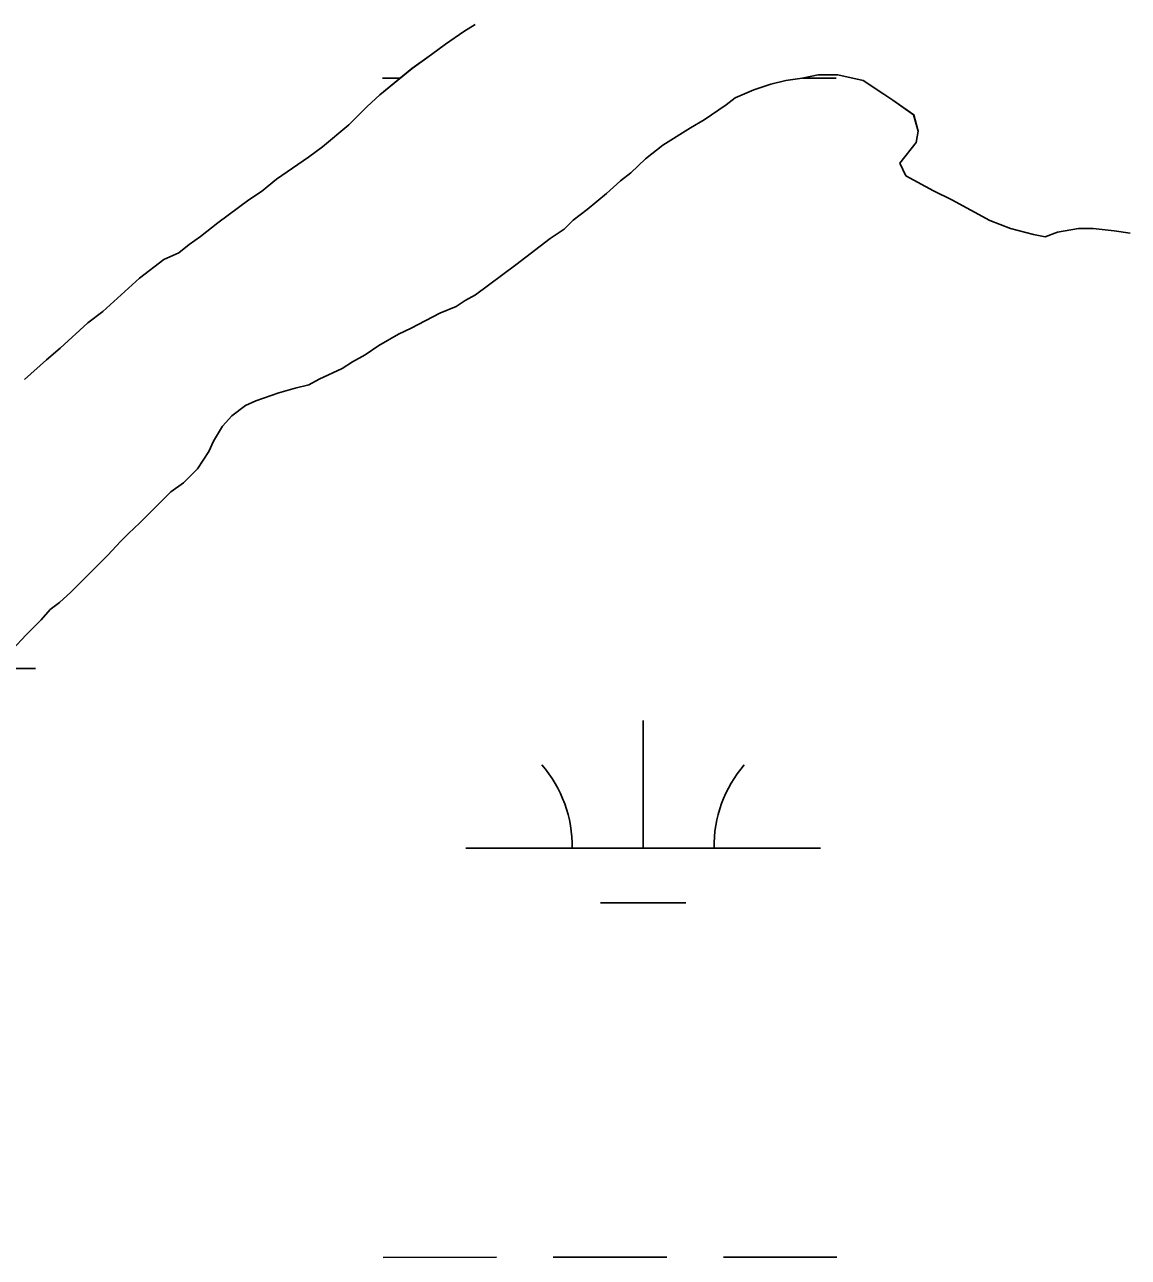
# Model space of a CAD drawing. Extents: x 3279314 to 3317160, y 734079 to 759431.
# Drawn here: x 3314119.1 to 3314430.3, y 741225.4 to 741573.2 of the extents above; entities that cross this region are included whole.
import ezdxf

# ---------------------------------------------------------------- set-up
doc = ezdxf.new("R2010")
doc.units = 0
for name, color, linetype in [('V-SITE-VEGE', 7, 'Continuous'), ('V-TOPO-SHOR', 7, 'Continuous'), ('V-WETL-SWMP', 7, 'Continuous')]:
    doc.layers.add(name, color=color, linetype=linetype)

msp = doc.modelspace()

# ---------------------------------------------------------------- linework, layer by layer
at = {"layer": 'V-SITE-VEGE'}
for p, q in [((3314242.9, 741571.28), (3314246.14, 741573.23)), ((3314237.72, 741567.71), (3314242.9, 741571.28)), ((3314228.31, 741560.88), (3314233.82, 741564.78)), ((3314233.82, 741564.78), (3314237.72, 741567.71)), ((3314219.24, 741553.41), (3314228.31, 741560.88)), ((3314338.31, 741558.1), (3314333.77, 741557.45)), ((3314342.85, 741559.08), (3314338.31, 741558.1)), ((3314348.37, 741559.09), (3314342.85, 741559.08)), ((3314355.51, 741557.47), (3314348.37, 741559.09)), ((3314324.69, 741554.84), (3314319.5, 741552.56)), ((3314329.55, 741556.47), (3314324.69, 741554.84)), ((3314333.77, 741557.45), (3314329.55, 741556.47)), ((3314361.35, 741553.59), (3314355.51, 741557.47)), ((3314215.68, 741550.16), (3314219.24, 741553.41)), ((3314319.5, 741552.56), (3314316.91, 741550.61)), ((3314363.95, 741551.97), (3314361.35, 741553.59)), ((3314369.79, 741547.76), (3314363.95, 741551.97)), ((3314210.49, 741544.96), (3314215.68, 741550.16)), ((3314316.91, 741550.61), (3314310.75, 741546.39)), ((3314371.1, 741543.22), (3314369.79, 741547.76)), ((3314203.04, 741538.78), (3314210.49, 741544.96)), ((3314306.86, 741544.11), (3314299.08, 741539.23)), ((3314310.75, 741546.39), (3314306.86, 741544.11)), ((3314370.46, 741539.97), (3314371.1, 741543.22)), ((3314199.15, 741535.86), (3314203.04, 741538.78)), ((3314299.08, 741539.23), (3314294.21, 741535.33)), ((3314365.92, 741534.12), (3314370.46, 741539.97)), ((3314190.07, 741529.68), (3314199.15, 741535.86)), ((3314294.21, 741535.33), (3314290, 741531.43)), ((3314367.55, 741530.56), (3314365.92, 741534.12)), ((3314290, 741531.43), (3314287.08, 741529.16)), ((3314375.34, 741526.35), (3314367.55, 741530.56)), ((3314185.86, 741526.11), (3314190.07, 741529.68)), ((3314287.08, 741529.16), (3314283.19, 741525.58)), ((3314173.54, 741517.33), (3314182.29, 741523.83)), ((3314182.29, 741523.83), (3314185.86, 741526.11)), ((3314283.19, 741525.58), (3314277.68, 741521.03)), ((3314380.53, 741523.76), (3314375.34, 741526.35)), ((3314391.25, 741517.93), (3314380.53, 741523.76)), ((3314277.68, 741521.03), (3314273.79, 741518.11)), ((3314168.67, 741513.43), (3314173.54, 741517.33)), ((3314273.79, 741518.11), (3314271.2, 741515.51)), ((3314397.09, 741515.67), (3314391.25, 741517.93)), ((3314165.43, 741511.16), (3314168.67, 741513.43)), ((3314267.31, 741512.91), (3314257.59, 741505.44)), ((3314271.2, 741515.51), (3314267.31, 741512.91)), ((3314403.58, 741514.06), (3314397.09, 741515.67)), ((3314406.83, 741513.41), (3314403.58, 741514.06)), ((3314410.4, 741514.71), (3314406.83, 741513.41)), ((3314416.24, 741515.7), (3314410.4, 741514.71)), ((3314420.45, 741515.7), (3314416.24, 741515.7)), ((3314426.29, 741515.06), (3314420.45, 741515.7)), ((3314430.84, 741514.42), (3314426.29, 741515.06)), ((3314162.52, 741508.88), (3314165.43, 741511.16)), ((3314151.49, 741501.73), (3314158.3, 741506.93)), ((3314158.3, 741506.93), (3314162.52, 741508.88)), ((3314257.59, 741505.44), (3314246.24, 741496.98)), ((3314141.12, 741492.31), (3314151.49, 741501.73)), ((3314243.32, 741495.36), (3314240.73, 741493.73)), ((3314246.24, 741496.98), (3314243.32, 741495.36)), ((3314136.91, 741489.06), (3314141.12, 741492.31)), ((3314236.19, 741491.78), (3314228.08, 741487.55)), ((3314240.73, 741493.73), (3314236.19, 741491.78)), ((3314129.13, 741481.91), (3314136.91, 741489.06)), ((3314224.52, 741485.93), (3314219, 741482.67)), ((3314228.08, 741487.55), (3314224.52, 741485.93)), ((3314125.24, 741478.66), (3314129.13, 741481.91)), ((3314219, 741482.67), (3314215.12, 741480.07)), ((3314119.08, 741473.14), (3314125.24, 741478.66)), ((3314211.55, 741478.12), (3314208.63, 741476.17)), ((3314215.12, 741480.07), (3314211.55, 741478.12)), ((3314208.63, 741476.17), (3314202.15, 741473.24)), ((3314199.23, 741471.62), (3314195.33, 741470.64)), ((3314202.15, 741473.24), (3314199.23, 741471.62)), ((3314190.79, 741469.34), (3314184.31, 741467.05)), ((3314195.33, 741470.64), (3314190.79, 741469.34)), ((3314181.39, 741465.75), (3314177.5, 741462.83)), ((3314184.31, 741467.05), (3314181.39, 741465.75)), ((3314177.5, 741462.83), (3314174.91, 741459.9)), ((3314174.91, 741459.9), (3314172.31, 741455.68)), ((3314172.31, 741455.68), (3314171.02, 741452.76)), ((3314171.02, 741452.76), (3314167.79, 741447.89)), ((3314167.79, 741447.89), (3314163.9, 741443.99)), ((3314163.9, 741443.99), (3314160.33, 741441.39)), ((3314160.33, 741441.39), (3314151.58, 741432.62)), ((3314151.58, 741432.62), (3314148.34, 741429.7)), ((3314148.34, 741429.7), (3314146.07, 741427.42)), ((3314146.07, 741427.42), (3314142.51, 741423.52)), ((3314142.51, 741423.52), (3314132.14, 741413.13)), ((3314132.14, 741413.13), (3314128.9, 741410.2)), ((3314126.3, 741408.25), (3314123.71, 741405.33)), ((3314128.9, 741410.2), (3314126.3, 741408.25)), ((3314123.71, 741405.33), (3314119.5, 741401.11)), ((3314119.5, 741401.11), (3314115.61, 741396.88))]:
    msp.add_line(p, q, dxfattribs=at)
at = {"layer": 'V-TOPO-SHOR'}
for p, q in [((3314242.9, 741571.28), (3314246.14, 741573.23)), ((3314237.72, 741567.71), (3314242.9, 741571.28)), ((3314228.31, 741560.88), (3314233.82, 741564.78)), ((3314233.82, 741564.78), (3314237.72, 741567.71)), ((3314219.24, 741553.41), (3314228.31, 741560.88)), ((3314338.31, 741558.1), (3314333.77, 741557.45)), ((3314342.85, 741559.08), (3314338.31, 741558.1)), ((3314348.37, 741559.09), (3314342.85, 741559.08)), ((3314355.51, 741557.47), (3314348.37, 741559.09)), ((3314324.69, 741554.84), (3314319.5, 741552.56)), ((3314329.55, 741556.47), (3314324.69, 741554.84)), ((3314333.77, 741557.45), (3314329.55, 741556.47)), ((3314361.35, 741553.59), (3314355.51, 741557.47)), ((3314215.68, 741550.16), (3314219.24, 741553.41)), ((3314319.5, 741552.56), (3314316.91, 741550.61)), ((3314363.95, 741551.97), (3314361.35, 741553.59)), ((3314369.79, 741547.76), (3314363.95, 741551.97)), ((3314210.49, 741544.96), (3314215.68, 741550.16)), ((3314316.91, 741550.61), (3314310.75, 741546.39)), ((3314371.1, 741543.22), (3314369.79, 741547.76)), ((3314203.04, 741538.78), (3314210.49, 741544.96)), ((3314306.86, 741544.11), (3314299.08, 741539.23)), ((3314310.75, 741546.39), (3314306.86, 741544.11)), ((3314370.46, 741539.97), (3314371.1, 741543.22)), ((3314199.15, 741535.86), (3314203.04, 741538.78)), ((3314299.08, 741539.23), (3314294.21, 741535.33)), ((3314365.92, 741534.12), (3314370.46, 741539.97)), ((3314190.07, 741529.68), (3314199.15, 741535.86)), ((3314294.21, 741535.33), (3314290, 741531.43)), ((3314367.55, 741530.56), (3314365.92, 741534.12)), ((3314290, 741531.43), (3314287.08, 741529.16)), ((3314375.34, 741526.35), (3314367.55, 741530.56)), ((3314185.86, 741526.11), (3314190.07, 741529.68)), ((3314287.08, 741529.16), (3314283.19, 741525.58)), ((3314173.54, 741517.33), (3314182.29, 741523.83)), ((3314182.29, 741523.83), (3314185.86, 741526.11)), ((3314283.19, 741525.58), (3314277.68, 741521.03)), ((3314380.53, 741523.76), (3314375.34, 741526.35)), ((3314391.25, 741517.93), (3314380.53, 741523.76)), ((3314277.68, 741521.03), (3314273.79, 741518.11)), ((3314168.67, 741513.43), (3314173.54, 741517.33)), ((3314273.79, 741518.11), (3314271.2, 741515.51)), ((3314397.09, 741515.67), (3314391.25, 741517.93)), ((3314165.43, 741511.16), (3314168.67, 741513.43)), ((3314267.31, 741512.91), (3314257.59, 741505.44)), ((3314271.2, 741515.51), (3314267.31, 741512.91)), ((3314403.58, 741514.06), (3314397.09, 741515.67)), ((3314406.83, 741513.41), (3314403.58, 741514.06)), ((3314410.4, 741514.71), (3314406.83, 741513.41)), ((3314416.24, 741515.7), (3314410.4, 741514.71)), ((3314420.45, 741515.7), (3314416.24, 741515.7)), ((3314426.29, 741515.06), (3314420.45, 741515.7)), ((3314430.84, 741514.42), (3314426.29, 741515.06)), ((3314162.52, 741508.88), (3314165.43, 741511.16)), ((3314151.49, 741501.73), (3314158.3, 741506.93)), ((3314158.3, 741506.93), (3314162.52, 741508.88)), ((3314257.59, 741505.44), (3314246.24, 741496.98)), ((3314141.12, 741492.31), (3314151.49, 741501.73)), ((3314243.32, 741495.36), (3314240.73, 741493.73)), ((3314246.24, 741496.98), (3314243.32, 741495.36)), ((3314136.91, 741489.06), (3314141.12, 741492.31)), ((3314236.19, 741491.78), (3314228.08, 741487.55)), ((3314240.73, 741493.73), (3314236.19, 741491.78)), ((3314129.13, 741481.91), (3314136.91, 741489.06)), ((3314224.52, 741485.93), (3314219, 741482.67)), ((3314228.08, 741487.55), (3314224.52, 741485.93)), ((3314125.24, 741478.66), (3314129.13, 741481.91)), ((3314219, 741482.67), (3314215.12, 741480.07)), ((3314119.08, 741473.14), (3314125.24, 741478.66)), ((3314211.55, 741478.12), (3314208.63, 741476.17)), ((3314215.12, 741480.07), (3314211.55, 741478.12)), ((3314208.63, 741476.17), (3314202.15, 741473.24)), ((3314199.23, 741471.62), (3314195.33, 741470.64)), ((3314202.15, 741473.24), (3314199.23, 741471.62)), ((3314190.79, 741469.34), (3314184.31, 741467.05)), ((3314195.33, 741470.64), (3314190.79, 741469.34)), ((3314181.39, 741465.75), (3314177.5, 741462.83)), ((3314184.31, 741467.05), (3314181.39, 741465.75)), ((3314177.5, 741462.83), (3314174.91, 741459.9)), ((3314174.91, 741459.9), (3314172.31, 741455.68)), ((3314172.31, 741455.68), (3314171.02, 741452.76)), ((3314171.02, 741452.76), (3314167.79, 741447.89)), ((3314167.79, 741447.89), (3314163.9, 741443.99)), ((3314163.9, 741443.99), (3314160.33, 741441.39)), ((3314160.33, 741441.39), (3314151.58, 741432.62)), ((3314151.58, 741432.62), (3314148.34, 741429.7)), ((3314148.34, 741429.7), (3314146.07, 741427.42)), ((3314146.07, 741427.42), (3314142.51, 741423.52)), ((3314142.51, 741423.52), (3314132.14, 741413.13)), ((3314132.14, 741413.13), (3314128.9, 741410.2)), ((3314126.3, 741408.25), (3314123.71, 741405.33)), ((3314128.9, 741410.2), (3314126.3, 741408.25)), ((3314123.71, 741405.33), (3314119.5, 741401.11)), ((3314119.5, 741401.11), (3314115.61, 741396.88))]:
    msp.add_line(p, q, dxfattribs=at)
at = {"layer": 'V-WETL-SWMP'}
for p, q in [((3314242.9, 741571.28), (3314246.15, 741573.23)), ((3314242.9, 741571.28), (3314246.15, 741573.23)), ((3314237.72, 741567.71), (3314242.9, 741571.28)), ((3314237.72, 741567.71), (3314242.9, 741571.28)), ((3314228.32, 741560.88), (3314233.83, 741564.78)), ((3314228.32, 741560.88), (3314233.83, 741564.78)), ((3314233.83, 741564.78), (3314237.72, 741567.71)), ((3314233.83, 741564.78), (3314237.72, 741567.71)), ((3314219.24, 741553.41), (3314228.32, 741560.88)), ((3314219.24, 741553.41), (3314228.32, 741560.88)), ((3314219.98, 741558.09), (3314224.94, 741558.1)), ((3314338.31, 741558.1), (3314333.77, 741557.44)), ((3314338.31, 741558.1), (3314333.77, 741557.44)), ((3314342.85, 741559.08), (3314338.31, 741558.1)), ((3314342.85, 741559.08), (3314338.31, 741558.1)), ((3314338.56, 741558.15), (3314347.98, 741558.16)), ((3314348.37, 741559.09), (3314342.85, 741559.08)), ((3314348.37, 741559.09), (3314342.85, 741559.08)), ((3314355.51, 741557.47), (3314348.37, 741559.09)), ((3314355.51, 741557.47), (3314348.37, 741559.09)), ((3314324.69, 741554.84), (3314319.5, 741552.56)), ((3314324.69, 741554.84), (3314319.5, 741552.56)), ((3314329.55, 741556.47), (3314324.69, 741554.84)), ((3314329.55, 741556.47), (3314324.69, 741554.84)), ((3314333.77, 741557.44), (3314329.55, 741556.47)), ((3314333.77, 741557.44), (3314329.55, 741556.47)), ((3314361.35, 741553.59), (3314355.51, 741557.47)), ((3314361.35, 741553.59), (3314355.51, 741557.47)), ((3314215.68, 741550.16), (3314219.24, 741553.41)), ((3314215.68, 741550.16), (3314219.24, 741553.41)), ((3314319.5, 741552.56), (3314316.91, 741550.61)), ((3314319.5, 741552.56), (3314316.91, 741550.61)), ((3314363.95, 741551.97), (3314361.35, 741553.59)), ((3314363.95, 741551.97), (3314361.35, 741553.59)), ((3314369.8, 741547.76), (3314363.95, 741551.97)), ((3314369.8, 741547.76), (3314363.95, 741551.97)), ((3314210.49, 741544.96), (3314215.68, 741550.16)), ((3314210.49, 741544.96), (3314215.68, 741550.16)), ((3314316.91, 741550.61), (3314310.75, 741546.38)), ((3314316.91, 741550.61), (3314310.75, 741546.38)), ((3314371.1, 741543.22), (3314369.8, 741547.76)), ((3314371.1, 741543.22), (3314369.8, 741547.76)), ((3314203.04, 741538.78), (3314210.49, 741544.96)), ((3314203.04, 741538.78), (3314210.49, 741544.96)), ((3314306.86, 741544.11), (3314299.08, 741539.23)), ((3314306.86, 741544.11), (3314299.08, 741539.23)), ((3314310.75, 741546.38), (3314306.86, 741544.11)), ((3314310.75, 741546.38), (3314306.86, 741544.11)), ((3314370.46, 741539.97), (3314371.1, 741543.22)), ((3314370.46, 741539.97), (3314371.1, 741543.22)), ((3314199.15, 741535.86), (3314203.04, 741538.78)), ((3314199.15, 741535.86), (3314203.04, 741538.78)), ((3314299.08, 741539.23), (3314294.21, 741535.33)), ((3314299.08, 741539.23), (3314294.21, 741535.33)), ((3314365.92, 741534.12), (3314370.46, 741539.97)), ((3314365.92, 741534.12), (3314370.46, 741539.97)), ((3314190.07, 741529.68), (3314199.15, 741535.86)), ((3314190.07, 741529.68), (3314199.15, 741535.86)), ((3314294.21, 741535.33), (3314290, 741531.43)), ((3314294.21, 741535.33), (3314290, 741531.43)), ((3314367.55, 741530.56), (3314365.92, 741534.12)), ((3314367.55, 741530.56), (3314365.92, 741534.12)), ((3314290, 741531.43), (3314287.08, 741529.16)), ((3314290, 741531.43), (3314287.08, 741529.16)), ((3314375.34, 741526.35), (3314367.55, 741530.56)), ((3314375.34, 741526.35), (3314367.55, 741530.56)), ((3314185.86, 741526.11), (3314190.07, 741529.68)), ((3314185.86, 741526.11), (3314190.07, 741529.68)), ((3314287.08, 741529.16), (3314283.2, 741525.58)), ((3314287.08, 741529.16), (3314283.2, 741525.58)), ((3314173.54, 741517.33), (3314182.29, 741523.83)), ((3314173.54, 741517.33), (3314182.29, 741523.83)), ((3314182.29, 741523.83), (3314185.86, 741526.11)), ((3314182.29, 741523.83), (3314185.86, 741526.11)), ((3314283.2, 741525.58), (3314277.68, 741521.03)), ((3314283.2, 741525.58), (3314277.68, 741521.03)), ((3314380.53, 741523.76), (3314375.34, 741526.35)), ((3314380.53, 741523.76), (3314375.34, 741526.35)), ((3314391.25, 741517.93), (3314380.53, 741523.76)), ((3314391.25, 741517.93), (3314380.53, 741523.76)), ((3314277.68, 741521.03), (3314273.8, 741518.11)), ((3314277.68, 741521.03), (3314273.8, 741518.11)), ((3314168.68, 741513.43), (3314173.54, 741517.33)), ((3314168.68, 741513.43), (3314173.54, 741517.33)), ((3314273.8, 741518.11), (3314271.2, 741515.51)), ((3314273.8, 741518.11), (3314271.2, 741515.51)), ((3314397.09, 741515.67), (3314391.25, 741517.93)), ((3314397.09, 741515.67), (3314391.25, 741517.93)), ((3314165.43, 741511.16), (3314168.68, 741513.43)), ((3314165.43, 741511.16), (3314168.68, 741513.43)), ((3314267.31, 741512.91), (3314257.59, 741505.43)), ((3314267.31, 741512.91), (3314257.59, 741505.43)), ((3314271.2, 741515.51), (3314267.31, 741512.91)), ((3314271.2, 741515.51), (3314267.31, 741512.91)), ((3314403.58, 741514.06), (3314397.09, 741515.67)), ((3314403.58, 741514.06), (3314397.09, 741515.67)), ((3314406.83, 741513.41), (3314403.58, 741514.06)), ((3314406.83, 741513.41), (3314403.58, 741514.06)), ((3314410.4, 741514.71), (3314406.83, 741513.41)), ((3314410.4, 741514.71), (3314406.83, 741513.41)), ((3314416.24, 741515.69), (3314410.4, 741514.71)), ((3314416.24, 741515.69), (3314410.4, 741514.71)), ((3314420.45, 741515.7), (3314416.24, 741515.69)), ((3314420.45, 741515.7), (3314416.24, 741515.69)), ((3314426.29, 741515.06), (3314420.45, 741515.7)), ((3314426.29, 741515.06), (3314420.45, 741515.7)), ((3314430.84, 741514.42), (3314426.29, 741515.06)), ((3314430.84, 741514.42), (3314426.29, 741515.06)), ((3314162.52, 741508.88), (3314165.43, 741511.16)), ((3314162.52, 741508.88), (3314165.43, 741511.16)), ((3314151.49, 741501.73), (3314158.3, 741506.93)), ((3314151.49, 741501.73), (3314158.3, 741506.93)), ((3314158.3, 741506.93), (3314162.52, 741508.88)), ((3314158.3, 741506.93), (3314162.52, 741508.88)), ((3314257.59, 741505.43), (3314246.24, 741496.98)), ((3314257.59, 741505.43), (3314246.24, 741496.98)), ((3314141.12, 741492.31), (3314151.49, 741501.73)), ((3314141.12, 741492.31), (3314151.49, 741501.73)), ((3314243.32, 741495.36), (3314240.73, 741493.73)), ((3314243.32, 741495.36), (3314240.73, 741493.73)), ((3314246.24, 741496.98), (3314243.32, 741495.36)), ((3314246.24, 741496.98), (3314243.32, 741495.36)), ((3314136.91, 741489.06), (3314141.12, 741492.31)), ((3314136.91, 741489.06), (3314141.12, 741492.31)), ((3314236.19, 741491.78), (3314228.09, 741487.55)), ((3314236.19, 741491.78), (3314228.09, 741487.55)), ((3314240.73, 741493.73), (3314236.19, 741491.78)), ((3314240.73, 741493.73), (3314236.19, 741491.78)), ((3314129.13, 741481.91), (3314136.91, 741489.06)), ((3314129.13, 741481.91), (3314136.91, 741489.06)), ((3314224.52, 741485.92), (3314219.01, 741482.67)), ((3314224.52, 741485.92), (3314219.01, 741482.67)), ((3314228.09, 741487.55), (3314224.52, 741485.92)), ((3314228.09, 741487.55), (3314224.52, 741485.92)), ((3314125.24, 741478.66), (3314129.13, 741481.91)), ((3314125.24, 741478.66), (3314129.13, 741481.91)), ((3314219.01, 741482.67), (3314215.12, 741480.07)), ((3314219.01, 741482.67), (3314215.12, 741480.07)), ((3314119.08, 741473.14), (3314125.24, 741478.66)), ((3314119.08, 741473.14), (3314125.24, 741478.66)), ((3314211.55, 741478.12), (3314208.63, 741476.17)), ((3314211.55, 741478.12), (3314208.63, 741476.17)), ((3314215.12, 741480.07), (3314211.55, 741478.12)), ((3314215.12, 741480.07), (3314211.55, 741478.12)), ((3314208.63, 741476.17), (3314202.15, 741473.24)), ((3314208.63, 741476.17), (3314202.15, 741473.24)), ((3314199.23, 741471.62), (3314195.34, 741470.64)), ((3314199.23, 741471.62), (3314195.34, 741470.64)), ((3314202.15, 741473.24), (3314199.23, 741471.62)), ((3314202.15, 741473.24), (3314199.23, 741471.62)), ((3314190.8, 741469.33), (3314184.31, 741467.05)), ((3314190.8, 741469.33), (3314184.31, 741467.05)), ((3314195.34, 741470.64), (3314190.8, 741469.33)), ((3314195.34, 741470.64), (3314190.8, 741469.33)), ((3314181.39, 741465.75), (3314177.5, 741462.83)), ((3314181.39, 741465.75), (3314177.5, 741462.83)), ((3314184.31, 741467.05), (3314181.39, 741465.75)), ((3314184.31, 741467.05), (3314181.39, 741465.75)), ((3314177.5, 741462.83), (3314174.91, 741459.9)), ((3314177.5, 741462.83), (3314174.91, 741459.9)), ((3314174.91, 741459.9), (3314172.32, 741455.68)), ((3314174.91, 741459.9), (3314172.32, 741455.68)), ((3314172.32, 741455.68), (3314171.02, 741452.76)), ((3314172.32, 741455.68), (3314171.02, 741452.76)), ((3314171.02, 741452.76), (3314167.79, 741447.89)), ((3314171.02, 741452.76), (3314167.79, 741447.89)), ((3314167.79, 741447.89), (3314163.9, 741443.99)), ((3314167.79, 741447.89), (3314163.9, 741443.99)), ((3314163.9, 741443.99), (3314160.33, 741441.39)), ((3314163.9, 741443.99), (3314160.33, 741441.39)), ((3314160.33, 741441.39), (3314151.58, 741432.62)), ((3314160.33, 741441.39), (3314151.58, 741432.62)), ((3314151.58, 741432.62), (3314148.34, 741429.7)), ((3314151.58, 741432.62), (3314148.34, 741429.7)), ((3314148.34, 741429.7), (3314146.07, 741427.42)), ((3314148.34, 741429.7), (3314146.07, 741427.42)), ((3314146.07, 741427.42), (3314142.51, 741423.52)), ((3314146.07, 741427.42), (3314142.51, 741423.52)), ((3314142.51, 741423.52), (3314132.14, 741413.13)), ((3314142.51, 741423.52), (3314132.14, 741413.13)), ((3314132.14, 741413.13), (3314128.9, 741410.2)), ((3314132.14, 741413.13), (3314128.9, 741410.2)), ((3314126.31, 741408.25), (3314123.71, 741405.33)), ((3314126.31, 741408.25), (3314123.71, 741405.33)), ((3314128.9, 741410.2), (3314126.31, 741408.25)), ((3314128.9, 741410.2), (3314126.31, 741408.25)), ((3314123.71, 741405.33), (3314119.5, 741401.11)), ((3314123.71, 741405.33), (3314119.5, 741401.11)), ((3314119.5, 741401.11), (3314115.61, 741396.88)), ((3314119.5, 741401.11), (3314115.61, 741396.88)), ((3314110.51, 741391.54), (3314122.16, 741391.54)), ((3314293.5, 741340.89), (3314293.48, 741376.89)), ((3314243.5, 741340.86), (3314343.5, 741340.91)), ((3314281.51, 741325.45), (3314305.51, 741325.46)), ((3314220.15, 741225.42), (3314252.15, 741225.44)), ((3314268.15, 741225.44), (3314300.15, 741225.46)), ((3314316.15, 741225.47), (3314348.15, 741225.48))]:
    msp.add_line(p, q, dxfattribs=at)
for centre, start, end in [((3314238.26, 741341.33), 359.2573, 40.801), ((3314348.74, 741341.39), 139.2573, 180.801)]:
    msp.add_arc(centre, 35.25, start, end, dxfattribs=at)

doc.saveas('drawing.dxf')
